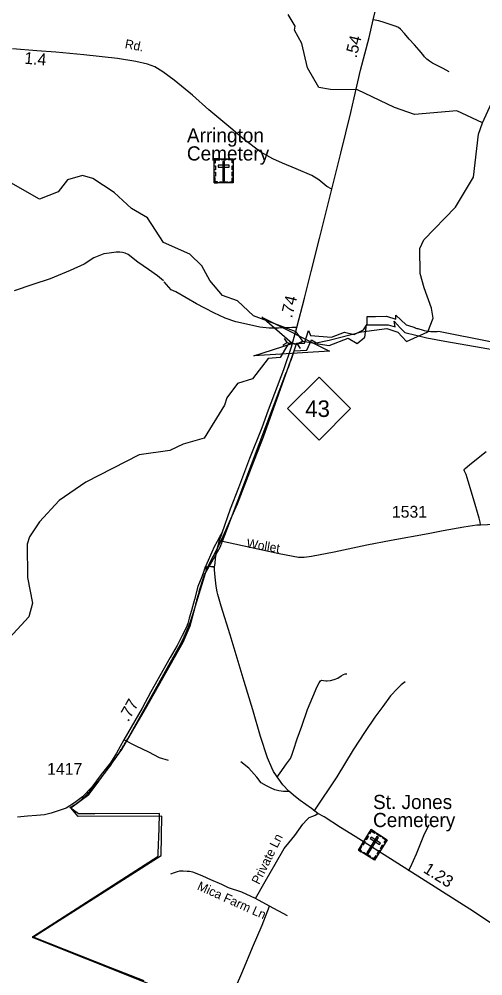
# Model space of a CAD drawing. Extents: x 2220236 to 2384410, y 720751 to 894131.
# Drawn here: x 2312179 to 2317079, y 842586 to 852703 of the extents above; entities that cross this region are included whole.
import ezdxf

# ---------------------------------------------------------------- set-up
doc = ezdxf.new("R2010")
doc.units = 0
for name, color, linetype in [('Exist Boundary Political City Limit New', 7, 'Continuous'), ('Exist Boundary Political City Limit New InsideOut', 7, 'Continuous'), ('Exist Cultural Cemetery CELL', 7, 'Continuous'), ('Exist Cultural Cemetery Label', 7, 'Continuous'), ('Exist Hydrographic Creek Single Shore', 7, 'Continuous'), ('Exist Hydrographic Misc Water Feature', 7, 'Continuous'), ('Exist Road Non-System Type 51', 7, 'Continuous'), ('Exist Road Non-System Type 51 Label', 7, 'Continuous'), ('Exist Road Primary NC Attributed', 7, 'Continuous'), ('Exist Road Primary NC Ramp 1 Lane Attributed', 7, 'Continuous'), ('Exist Road Primary NC Service Mileage Hundredths English Label', 7, 'Continuous'), ('Exist Road Primary NC Shield CELL', 7, 'Continuous'), ('Exist Road Primary NC Shield Number Label', 7, 'Continuous'), ('Exist Road Secondary Mileage Hundredths English Label', 7, 'Continuous'), ('Exist Road Secondary Structure Culvert Attributed CELL', 7, 'Continuous'), ('Exist Road Secondary Structure Culvert CELL', 7, 'Continuous'), ('Exist Road Secondary Type 20 Attributed', 7, 'Continuous'), ('Exist Road Secondary Type 51 Attributed', 7, 'Continuous'), ('Exist Road Secondary Type 51 Label', 7, 'Continuous'), ('Exist Road Secondary Type 51 Number Label', 7, 'Continuous'), ('Map Preparation Boundary City Limit Buffer Line', 7, 'Continuous')]:
    doc.layers.add(name, color=color, linetype=linetype)

msp = doc.modelspace()

# ---------------------------------------------------------------- linework, layer by layer
at = {"layer": 'Exist Boundary Political City Limit New'}
msp.add_lwpolyline([(2313500, 842534), (2313149, 842672), (2312320, 842999), (2313650, 843853), (2313650, 843882), (2313650, 843884), (2313659, 844145), (2313664, 844302), (2312980, 844300), (2312805, 844299), (2312716, 844366), (2312725, 844372), (2312735, 844378), (2312745, 844384), (2312755, 844390), (2312764, 844396), (2312774, 844403), (2312784, 844409), (2312793, 844416), (2312802, 844423), (2312812, 844430), (2312821, 844437), (2312830, 844444), (2312838, 844452), (2312847, 844459), (2312856, 844467), (2312864, 844475), (2312873, 844483), (2312881, 844491), (2312890, 844499), (2312898, 844508), (2312902, 844512), (2312906, 844516), (2312913, 844525), (2312921, 844533), (2312929, 844543), (2312937, 844552), (2312945, 844560), (2312952, 844569), (2312960, 844578), (2312968, 844586), (2312975, 844595), (2312983, 844604), (2312990, 844613), (2312998, 844622), (2313005, 844631), (2313012, 844640), (2313020, 844649), (2313027, 844658), (2313034, 844667), (2313042, 844676), (2313049, 844685), (2313056, 844694), (2313064, 844703), (2313070, 844712), (2313078, 844721), (2313085, 844730), (2313092, 844740), (2313099, 844749), (2313106, 844758), (2313113, 844767), (2313120, 844777), (2313126, 844786), (2313134, 844795), (2313140, 844805), (2313147, 844814), (2313154, 844824), (2313160, 844833), (2313167, 844842), (2313174, 844852), (2313180, 844862), (2313187, 844871), (2313194, 844881), (2313200, 844890), (2313207, 844900), (2313213, 844909), (2313216, 844914), (2313220, 844919), (2313226, 844929), (2313232, 844938), (2313239, 844948), (2313245, 844958), (2313251, 844968), (2313258, 844978), (2313264, 844987), (2313270, 844997), (2313276, 845007), (2313282, 845017), (2313288, 845027), (2313294, 845037), (2313300, 845047), (2313306, 845057), (2313312, 845067), (2313318, 845077), (2313327, 845094), (2313882, 846088), (2313887, 846098), (2313892, 846108), (2313898, 846119), (2313903, 846130), (2313908, 846140), (2313913, 846150), (2313918, 846160), (2313923, 846171), (2313928, 846182), (2313932, 846192), (2313937, 846203), (2313942, 846213), (2313946, 846223), (2313946, 846224), (2313951, 846234), (2313956, 846245), (2313960, 846256), (2313968, 846277), (2313973, 846288), (2313977, 846299), (2313981, 846310), (2313985, 846321), (2313989, 846332), (2313993, 846343), (2313997, 846354), (2314001, 846364), (2314005, 846375), (2314008, 846386), (2314012, 846397), (2314016, 846408), (2314019, 846420), (2314022, 846431), (2314026, 846442), (2314032, 846464), (2314036, 846475), (2314039, 846486), (2314042, 846497), (2314045, 846509), (2314048, 846520), (2314053, 846540), (2314056, 846551), (2314058, 846562), (2314062, 846574), (2314064, 846585), (2314068, 846596), (2314070, 846607), (2314074, 846618), (2314077, 846630), (2314080, 846641), (2314083, 846652), (2314086, 846663), (2314096, 846696), (2314100, 846708), (2314103, 846719), (2314106, 846730), (2314110, 846741), (2314113, 846752), (2314116, 846763), (2314120, 846774), (2314124, 846785), (2314127, 846796), (2314130, 846807), (2314134, 846818), (2314138, 846829), (2314144, 846842), (2314303, 847119), (2314352, 847247), (2314999, 848954), (2315003, 848965), (2315008, 848976), (2315012, 848987), (2315016, 848997), (2315020, 849008), (2315024, 849019), (2315028, 849030), (2315032, 849041), (2315036, 849052), (2315040, 849063), (2315044, 849074), (2315048, 849084), (2315052, 849095), (2315056, 849106), (2315060, 849117), (2315071, 849150), (2315074, 849161), (2315078, 849172), (2315082, 849183), (2315085, 849194), (2315089, 849205), (2315092, 849216), (2315096, 849228), (2315099, 849239), (2315109, 849272), (2315110, 849277), (2315195, 849277), (2315238, 849409), (2315258, 849358), (2315481, 849341), (2315616, 849392), (2315720, 849367), (2315819, 849419), (2315858, 849476), (2315856, 849559), (2315946, 849557), (2316061, 849563), (2316158, 849531), (2316158, 849571), (2316270, 849472), (2316282, 849468), (2316361, 849442), (2316359, 849440), (2316382, 849433), (2316393, 849430), (2316404, 849427), (2316415, 849424), (2316426, 849420), (2316438, 849418), (2316449, 849415), (2316460, 849412), (2316482, 849407), (2316494, 849405), (2316506, 849403), (2316517, 849402), (2316528, 849401), (2316540, 849400), (2316552, 849399), (2316563, 849399), (2316575, 849399), (2316586, 849400), (2316598, 849401), (2316610, 849402), (2316611, 849402), (2317727, 849181)], dxfattribs=at)
at = {"layer": 'Exist Boundary Political City Limit New InsideOut'}
msp.add_lwpolyline([(2315228, 841831), (2312322, 842991), (2313681, 843857), (2313686, 844275), (2312802, 844270), (2312725, 844363), (2312917, 844503), (2312994, 844607), (2313263, 844981), (2313516, 845410), (2313912, 846113), (2313988, 846289), (2314043, 846498), (2314163, 846891), (2314306, 847171), (2314487, 847578), (2314636, 847963), (2314762, 848287), (2315086, 849197), (2315218, 849202), (2315267, 849312), (2315339, 849268), (2315454, 849252), (2315657, 849329), (2315751, 849274), (2315833, 849340), (2315850, 849471), (2316080, 849471), (2316152, 849449), (2316141, 849510), (2316207, 849438), (2316256, 849389), (2316487, 849334), (2316679, 849296), (2317747, 849109)], dxfattribs=at)
at = {"layer": 'Exist Cultural Cemetery CELL'}
for points in [[(2314241, 851226), (2314440, 851226), (2314440, 850971), (2314241, 850971)], [(2314241, 851182), (2314253, 851182), (2314253, 851215), (2314293, 851215), (2314293, 851226), (2314241, 851226)], [(2314282, 851158), (2314282, 851139), (2314400, 851139), (2314400, 851158)], [(2314315, 851226), (2314367, 851226), (2314367, 851214), (2314315, 851214)], [(2314350, 851196), (2314332, 851196), (2314332, 850994), (2314350, 850994)], [(2314441, 851182), (2314429, 851182), (2314429, 851215), (2314389, 851215), (2314389, 851226), (2314441, 851226)], [(2314241, 851108), (2314241, 851152), (2314253, 851152), (2314253, 851108)], [(2314241, 851041), (2314241, 851084), (2314253, 851084), (2314253, 851041)], [(2314429, 851109), (2314429, 851153), (2314441, 851153), (2314441, 851109)], [(2314429, 851043), (2314429, 851087), (2314441, 851087), (2314441, 851043)], [(2314274, 850971), (2314274, 850983), (2314252, 850983), (2314252, 851023), (2314241, 851023), (2314241, 850971)], [(2314299, 850983), (2314384, 850983), (2314384, 850971), (2314299, 850971)], [(2314407, 850971), (2314407, 850983), (2314429, 850983), (2314429, 851023), (2314440, 851023), (2314440, 850971)], [(2315900, 844132), (2316068, 844026), (2315933, 843810), (2315764, 843916)], [(2315877, 844095), (2315886, 844089), (2315903, 844116), (2315938, 844095), (2315943, 844104), (2315900, 844132)], [(2315962, 844092), (2316006, 844065), (2316000, 844055), (2315956, 844083)], [(2315801, 843975), (2315824, 844012), (2315834, 844006), (2315811, 843969)], [(2315837, 844032), (2315860, 844069), (2315870, 844063), (2315847, 844026)], [(2315976, 844049), (2315960, 844059), (2315853, 843887), (2315869, 843877)], [(2315898, 844052), (2315888, 844037), (2315988, 843974), (2315998, 843990)], [(2316045, 843989), (2316036, 843995), (2316053, 844022), (2316018, 844044), (2316024, 844053), (2316068, 844026)], [(2315792, 843898), (2315798, 843908), (2315780, 843920), (2315801, 843954), (2315792, 843960), (2315764, 843916)], [(2315819, 843895), (2315891, 843850), (2315885, 843840), (2315813, 843886)], [(2315962, 843877), (2315985, 843914), (2315994, 843908), (2315971, 843871)], [(2315997, 843933), (2316020, 843970), (2316029, 843964), (2316006, 843927)], [(2315905, 843828), (2315911, 843838), (2315930, 843826), (2315951, 843860), (2315960, 843854), (2315933, 843810)]]:
    msp.add_lwpolyline(points, close=True, dxfattribs=at)
at = {"layer": 'Exist Hydrographic Creek Single Shore'}
for points in [[(2317074, 851608), (2317245, 851976), (2317623, 852431), (2317801, 852882), (2317939, 853075), (2318005, 853131), (2318098, 853139), (2318492, 852982), (2318567, 852933), (2319068, 852822), (2319160, 852780), (2319371, 852575), (2319522, 852493), (2319688, 852496), (2319871, 852556), (2320278, 852593), (2320494, 852713), (2320576, 852828), (2320583, 852920)], [(2317074, 851608), (2316806, 851732), (2316356, 851694), (2316147, 851767), (2315754, 851954), (2315471, 851959), (2315345, 851980), (2315227, 852189), (2315166, 852446), (2315089, 852587), (2315097, 852630), (2315021, 852751)], [(2315177, 849296), (2315300, 849275), (2315457, 849309), (2315798, 849396), (2316064, 849433), (2316181, 849392), (2316274, 849294), (2316498, 849395), (2316554, 849539), (2316537, 849646), (2316459, 849860), (2316416, 850012), (2316413, 850278), (2316454, 850368), (2316792, 850714), (2316980, 851033), (2317033, 851485), (2317074, 851608)], [(2315177, 849296), (2315115, 849265), (2315066, 849273), (2315042, 849277), (2315027, 849271), (2315014, 849255), (2314938, 849124), (2314811, 849113), (2314646, 848899), (2314488, 848850), (2314373, 848698), (2314349, 848621), (2314136, 848271), (2313912, 848210), (2313771, 848141), (2313446, 848095), (2312883, 847806), (2312602, 847611), (2312396, 847386), (2312290, 847227), (2312265, 847151), (2312269, 846800), (2312322, 846526), (2312282, 846384), (2312076, 846159)]]:
    msp.add_lwpolyline(points, dxfattribs=at)
at = {"layer": 'Exist Hydrographic Misc Water Feature'}
msp.add_lwpolyline([(2315177, 849296), (2315107, 849397), (2314655, 849566), (2314487, 849723), (2314328, 849779), (2314193, 849938), (2314108, 850095), (2313982, 850218), (2313705, 850341), (2313536, 850603), (2313368, 850701), (2313183, 850868), (2312957, 851016), (2312848, 851048), (2312690, 851005), (2312592, 850876), (2312393, 850799), (2312091, 850971), (2311776, 850876), (2311525, 850875), (2310714, 851239), (2310275, 851727), (2310106, 851999)], dxfattribs=at)
at = {"layer": 'Exist Road Non-System Type 51'}
for p, q in [((2314825, 843322), (2314676, 843403)), ((2315016, 843220), (2314825, 843322))]:
    msp.add_line(p, q, dxfattribs=at)
for points in [[(2316722, 852147), (2316660, 852181), (2316597, 852214), (2316546, 852239), (2316514, 852260), (2316486, 852279), (2316463, 852305), (2316444, 852330), (2316406, 852375), (2316357, 852431), (2316302, 852491), (2316252, 852551), (2316210, 852596), (2316187, 852616), (2316162, 852626), (2316109, 852644), (2316035, 852667), (2315981, 852684), (2315921, 852695)], [(2313703, 849937), (2313643, 849987), (2313547, 850055), (2313435, 850134), (2313331, 850213), (2313299, 850228), (2313273, 850236), (2313244, 850239), (2313205, 850239), (2313132, 850228), (2313074, 850221), (2313022, 850201), (2312969, 850178), (2312866, 850113), (2312717, 850045), (2312506, 849955), (2312325, 849897), (2312128, 849831)], [(2315113, 849442), (2315060, 849442), (2314979, 849439), (2314919, 849434), (2314823, 849434), (2314723, 849444), (2314614, 849469), (2314470, 849503), (2314357, 849540), (2314238, 849596), (2314055, 849694), (2313835, 849819), (2313786, 849839), (2313713, 849924)], [(2317053, 847356), (2317050, 847384), (2317040, 847425), (2316979, 847632), (2316924, 847816), (2316904, 847887), (2316885, 847922), (2316881, 847932), (2316883, 847942), (2316894, 847952), (2316938, 847991), (2317046, 848078), (2317115, 848131)], [(2314139, 846908), (2314174, 846915), (2314190, 846917), (2314205, 846916), (2314225, 846912), (2314243, 846907)], [(2314901, 844684), (2314937, 844732), (2315006, 844827), (2315047, 844886), (2315062, 844920), (2315079, 844971), (2315117, 845091), (2315165, 845227), (2315225, 845403), (2315284, 845536), (2315329, 845645), (2315349, 845685), (2315364, 845707), (2315374, 845712), (2315394, 845710), (2315419, 845707), (2315434, 845707), (2315469, 845710), (2315508, 845718), (2315548, 845735), (2315583, 845758), (2315606, 845773), (2315625, 845780), (2315641, 845778)], [(2316260, 845694), (2316216, 845662), (2316177, 845625), (2316105, 845547), (2316022, 845433), (2315937, 845322), (2315835, 845169), (2315710, 844975), (2315535, 844689), (2315295, 844328)], [(2313759, 844863), (2313661, 844893), (2313548, 844953), (2313417, 845015), (2313287, 845080)], [(2315027, 844535), (2314974, 844535), (2314922, 844542), (2314881, 844552), (2314843, 844570), (2314792, 844596), (2314737, 844627), (2314690, 844686), (2314606, 844783), (2314521, 844848)], [(2314676, 843403), (2314778, 843584), (2314884, 843768), (2314981, 843933), (2315028, 843994), (2315093, 844069), (2315178, 844191), (2315218, 844237), (2315244, 844259), (2315281, 844276), (2315309, 844286), (2315337, 844304)], [(2316510, 844183), (2316453, 844066), (2316375, 843871), (2316310, 843733), (2316289, 843694)], [(2314676, 843403), (2314534, 843470), (2314393, 843518), (2314322, 843552), (2314204, 843600), (2314121, 843639), (2314061, 843664), (2314013, 843681), (2313981, 843689), (2313954, 843691), (2313913, 843693), (2313875, 843692), (2313848, 843685), (2313817, 843677), (2313777, 843660)], [(2314466, 842458), (2314542, 842638), (2314644, 842885), (2314746, 843123), (2314825, 843322)]]:
    msp.add_lwpolyline(points, dxfattribs=at)
at = {"layer": 'Exist Road Primary NC Attributed'}
for points in [[(2315485, 850905), (2315579, 851285), (2315684, 851714), (2315720, 851871), (2315787, 852162), (2315877, 852509), (2315921, 852695), (2315969, 852895), (2316035, 853186), (2316059, 853297), (2316108, 853478), (2316145, 853665)], [(2314297, 847190), (2314325, 847272), (2314413, 847525), (2314502, 847751), (2314618, 848059), (2314746, 848384), (2314814, 848573), (2314976, 848997), (2315057, 849236), (2315113, 849442), (2315195, 849753), (2315264, 850033), (2315356, 850397), (2315485, 850905)], [(2314244, 846910), (2314250, 846947), (2314254, 847004), (2314267, 847085), (2314297, 847190)], [(2317197, 843123), (2316979, 843267), (2316613, 843499), (2316141, 843800), (2315730, 844060), (2315576, 844156), (2315401, 844267), (2315337, 844304), (2315267, 844356), (2315149, 844440), (2315098, 844479), (2315030, 844540), (2314966, 844606), (2314924, 844665), (2314899, 844700), (2314868, 844748), (2314848, 844786), (2314802, 844893), (2314731, 845117), (2314647, 845398), (2314556, 845697), (2314408, 846191), (2314314, 846495), (2314279, 846617), (2314273, 846647), (2314260, 846708), (2314250, 846803), (2314245, 846880), (2314244, 846910)]]:
    msp.add_lwpolyline(points, dxfattribs=at)
at = {"layer": 'Exist Road Primary NC Ramp 1 Lane Attributed'}
msp.add_lwpolyline([(2314138, 846884), (2314165, 846949), (2314218, 847070), (2314243, 847127), (2314275, 847181), (2314299, 847228), (2314325, 847272)], dxfattribs=at)
at = {"layer": 'Exist Road Primary NC Shield CELL'}
msp.add_lwpolyline([(2315016, 848585), (2315349, 848918), (2315682, 848585), (2315349, 848252)], close=True, dxfattribs=at)
at = {"layer": 'Exist Road Secondary Structure Culvert Attributed CELL'}
msp.add_lwpolyline([(2314742, 849550), (2315458, 849193), (2314660, 849144), (2315066, 849273)], close=True, dxfattribs=at)
at = {"layer": 'Exist Road Secondary Structure Culvert CELL'}
for p, q in [((2314965, 849255), (2315007, 849285)), ((2314979, 849327), (2315007, 849285)), ((2315007, 849285), (2315125, 849261)), ((2315167, 849291), (2315125, 849261)), ((2315153, 849219), (2315125, 849261))]:
    msp.add_line(p, q, dxfattribs=at)
at = {"layer": 'Exist Road Secondary Type 20 Attributed'}
msp.add_lwpolyline([(2315485, 850905), (2315431, 850932), (2315345, 851003), (2315272, 851048), (2315108, 851119), (2314961, 851181), (2314860, 851226), (2314734, 851297), (2314560, 851425), (2314415, 851549), (2314183, 851745), (2314012, 851898), (2313816, 852059), (2313697, 852147), (2313612, 852197), (2313537, 852225), (2313413, 852254), (2313219, 852285), (2312864, 852327), (2312567, 852353), (2312366, 852368), (2312109, 852390)], dxfattribs=at)
at = {"layer": 'Exist Road Secondary Type 51 Attributed'}
for points in [[(2314297, 847190), (2314539, 847135), (2314926, 847051), (2315130, 847013), (2315191, 847013), (2315269, 847023), (2315509, 847070), (2315855, 847145), (2316109, 847193), (2316502, 847264), (2316660, 847295), (2316877, 847333), (2317017, 847354), (2317053, 847356), (2317202, 847364)], [(2314244, 846910), (2314204, 846912), (2314184, 846914), (2314155, 846901), (2314138, 846884), (2314130, 846866), (2314108, 846806), (2314067, 846702), (2314032, 846567), (2313999, 846451), (2313976, 846370), (2313962, 846313), (2313943, 846265), (2313903, 846184), (2313849, 846081), (2313776, 845951), (2313570, 845588), (2313478, 845416), (2313287, 845080), (2313207, 844941), (2313144, 844840), (2313046, 844715), (2312949, 844581), (2312848, 844478), (2312765, 844415), (2312675, 844360), (2312613, 844338), (2312518, 844305), (2312447, 844290), (2312361, 844282), (2312269, 844273), (2312162, 844264)]]:
    msp.add_lwpolyline(points, dxfattribs=at)
at = {"layer": 'Map Preparation Boundary City Limit Buffer Line'}
msp.add_lwpolyline([(2313500, 842534), (2313149, 842672), (2312320, 842999), (2313650, 843853), (2313650, 843882), (2313650, 843884), (2313659, 844145), (2313664, 844302), (2312980, 844300), (2312805, 844299), (2312716, 844366), (2312725, 844372), (2312735, 844378), (2312745, 844384), (2312755, 844390), (2312764, 844396), (2312774, 844403), (2312784, 844409), (2312793, 844416), (2312802, 844423), (2312812, 844430), (2312821, 844437), (2312830, 844444), (2312838, 844452), (2312847, 844459), (2312856, 844467), (2312864, 844475), (2312873, 844483), (2312881, 844491), (2312890, 844499), (2312898, 844508), (2312902, 844512), (2312906, 844516), (2312913, 844525), (2312921, 844533), (2312929, 844543), (2312937, 844552), (2312945, 844560), (2312952, 844569), (2312960, 844578), (2312968, 844586), (2312975, 844595), (2312983, 844604), (2312990, 844613), (2312998, 844622), (2313005, 844631), (2313012, 844640), (2313020, 844649), (2313027, 844658), (2313034, 844667), (2313042, 844676), (2313049, 844685), (2313056, 844694), (2313064, 844703), (2313070, 844712), (2313078, 844721), (2313085, 844730), (2313092, 844740), (2313099, 844749), (2313106, 844758), (2313113, 844767), (2313120, 844777), (2313126, 844786), (2313134, 844795), (2313140, 844805), (2313147, 844814), (2313154, 844824), (2313160, 844833), (2313167, 844842), (2313174, 844852), (2313180, 844862), (2313187, 844871), (2313194, 844881), (2313200, 844890), (2313207, 844900), (2313213, 844909), (2313216, 844914), (2313220, 844919), (2313226, 844929), (2313232, 844938), (2313239, 844948), (2313245, 844958), (2313251, 844968), (2313258, 844978), (2313264, 844987), (2313270, 844997), (2313276, 845007), (2313282, 845017), (2313288, 845027), (2313294, 845037), (2313300, 845047), (2313306, 845057), (2313312, 845067), (2313318, 845077), (2313327, 845094), (2313882, 846088), (2313887, 846098), (2313892, 846108), (2313898, 846119), (2313903, 846130), (2313908, 846140), (2313913, 846150), (2313918, 846160), (2313923, 846171), (2313928, 846182), (2313932, 846192), (2313937, 846203), (2313942, 846213), (2313946, 846223), (2313946, 846224), (2313951, 846234), (2313956, 846245), (2313960, 846256), (2313968, 846277), (2313973, 846288), (2313977, 846299), (2313981, 846310), (2313985, 846321), (2313989, 846332), (2313993, 846343), (2313997, 846354), (2314001, 846364), (2314005, 846375), (2314008, 846386), (2314012, 846397), (2314016, 846408), (2314019, 846420), (2314022, 846431), (2314026, 846442), (2314032, 846464), (2314036, 846475), (2314039, 846486), (2314042, 846497), (2314045, 846509), (2314048, 846520), (2314053, 846540), (2314056, 846551), (2314058, 846562), (2314062, 846574), (2314064, 846585), (2314068, 846596), (2314070, 846607), (2314074, 846618), (2314077, 846630), (2314080, 846641), (2314083, 846652), (2314086, 846663), (2314096, 846696), (2314100, 846708), (2314103, 846719), (2314106, 846730), (2314110, 846741), (2314113, 846752), (2314116, 846763), (2314120, 846774), (2314124, 846785), (2314127, 846796), (2314130, 846807), (2314134, 846818), (2314138, 846829), (2314144, 846842), (2314303, 847119), (2314352, 847247), (2314999, 848954), (2315003, 848965), (2315008, 848976), (2315012, 848987), (2315016, 848997), (2315020, 849008), (2315024, 849019), (2315028, 849030), (2315032, 849041), (2315036, 849052), (2315040, 849063), (2315044, 849074), (2315048, 849084), (2315052, 849095), (2315056, 849106), (2315060, 849117), (2315071, 849150), (2315074, 849161), (2315078, 849172), (2315082, 849183), (2315085, 849194), (2315089, 849205), (2315092, 849216), (2315096, 849228), (2315099, 849239), (2315109, 849272), (2315110, 849277), (2315195, 849277), (2315238, 849409), (2315258, 849358), (2315481, 849341), (2315616, 849392), (2315720, 849367), (2315819, 849419), (2315858, 849476), (2315856, 849559), (2315946, 849557), (2316061, 849563), (2316158, 849531), (2316158, 849571), (2316270, 849472), (2316282, 849468), (2316361, 849442), (2316359, 849440), (2316382, 849433), (2316393, 849430), (2316404, 849427), (2316415, 849424), (2316426, 849420), (2316438, 849418), (2316449, 849415), (2316460, 849412), (2316482, 849407), (2316494, 849405), (2316506, 849403), (2316517, 849402), (2316528, 849401), (2316540, 849400), (2316552, 849399), (2316563, 849399), (2316575, 849399), (2316586, 849400), (2316598, 849401), (2316610, 849402), (2316611, 849402), (2317727, 849181)], dxfattribs=at)

# ---------------------------------------------------------------- texts
at = {"layer": 'Exist Cultural Cemetery Label'}
for s, p in [('Arrington', (2313952, 851399)), ('Cemetery', (2313952, 851208)), ('St. Jones', (2315919, 844350)), ('Cemetery', (2315919, 844159))]:
    msp.add_text(s, height=150, dxfattribs=at).set_placement(p)
at = {"layer": 'Exist Road Non-System Type 51 Label'}
for s, rotation, p in [('Private Ln', 63.6673, (2314715, 843545)), ('Mica Farm Ln', 335.7621, (2314053, 843502))]:
    msp.add_text(s, height=95, rotation=rotation, dxfattribs=at).set_placement(p)
at = {"layer": 'Exist Road Primary NC Service Mileage Hundredths English Label'}
for s, rotation, p in [('.54', 76.3072, (2315744, 852287)), ('.74', 76.034, (2315062, 849536)), ('1.23', 327.9071, (2316441, 843686))]:
    msp.add_text(s, height=125, rotation=rotation, dxfattribs=at).set_placement(p)
at = {"layer": 'Exist Road Primary NC Shield Number Label'}
msp.add_text('43', height=175, dxfattribs=at).set_placement((2315203, 848496))
at = {"layer": 'Exist Road Secondary Mileage Hundredths English Label'}
for s, rotation, p in [('1.4', 355.2152, (2312230, 852232)), ('.77', 60.1099, (2313332, 845265))]:
    msp.add_text(s, height=125, rotation=rotation, dxfattribs=at).set_placement(p)
at = {"layer": 'Exist Road Secondary Type 51 Label'}
for s, rotation, p in [('Rd.', 348.9522, (2313291, 852398)), ('Wollet', 350.6083, (2314577, 847117))]:
    msp.add_text(s, height=95, rotation=rotation, dxfattribs=at).set_placement(p)
at = {"layer": 'Exist Road Secondary Type 51 Number Label'}
for s, p in [('1531', (2316118, 847431)), ('1417', (2312475, 844712))]:
    msp.add_text(s, height=125, dxfattribs=at).set_placement(p)

doc.saveas('drawing.dxf')
